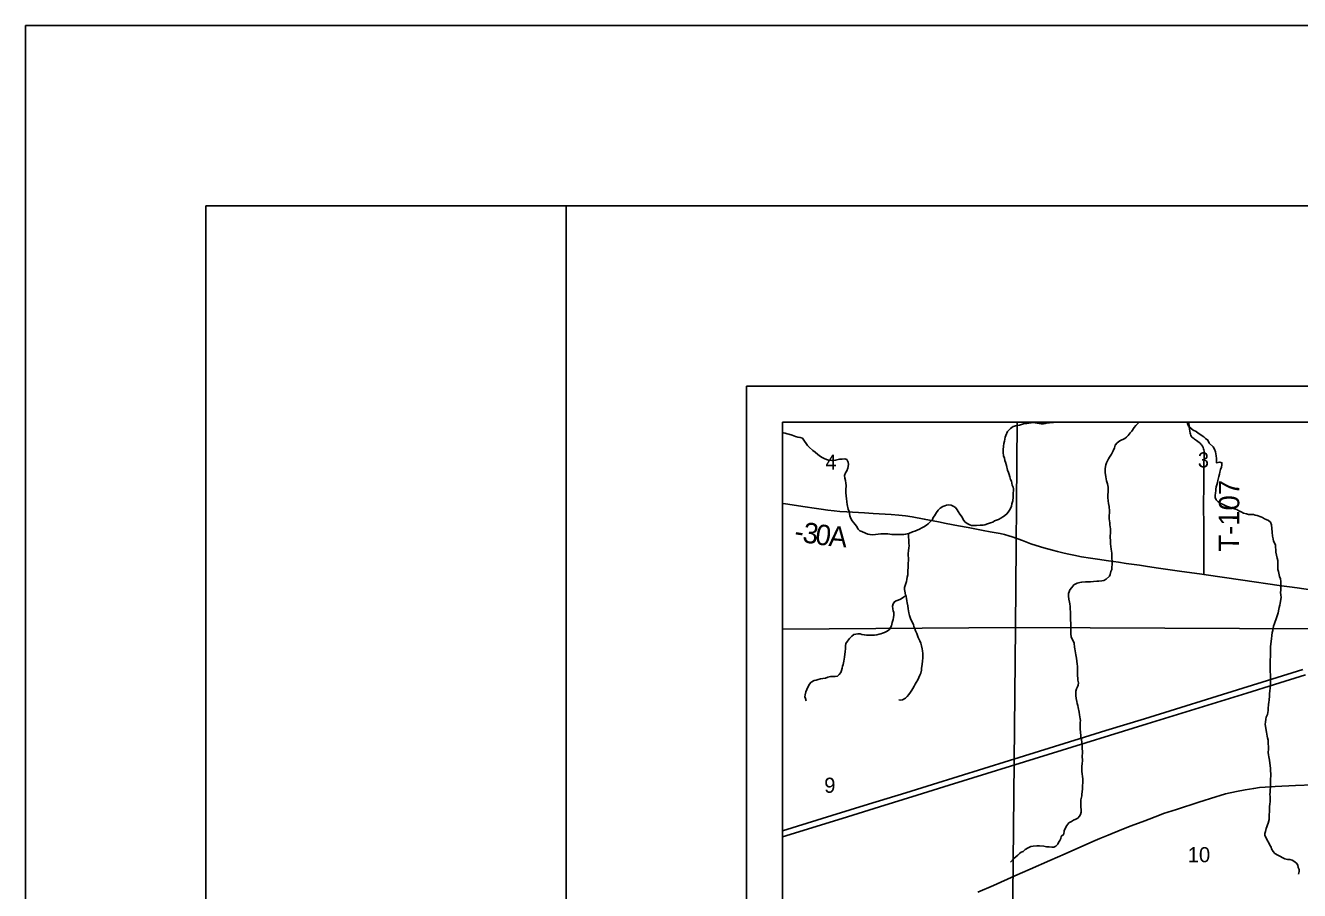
# Model space of a CAD drawing. Extents: x 0 to 34, y 0 to 22.
# Drawn here: x 0 to 3.534, y 19.602 to 22 of the extents above; entities that cross this region are included whole.
import ezdxf

# ---------------------------------------------------------------- set-up
doc = ezdxf.new("R2010")
doc.units = 0
for name, color, linetype in [('GM_X_County_Road', 7, 'Continuous'), ('GM_X_County_Road_Text', 7, 'Continuous'), ('GM_X_Minor_River', 7, 'Continuous'), ('GM_X_Section', 7, 'Continuous'), ('GM_X_Section_Text', 7, 'Continuous'), ('GM_X_Township_Road', 7, 'Continuous'), ('GM_X_Township_Road_Text', 7, 'Continuous'), ('GM_X_Unincorporated', 7, 'Continuous'), ('GM_X_US_Route', 7, 'Continuous'), ('SH_Border', 7, 'Continuous'), ('SH_Cut_Line', 7, 'Continuous'), ('SH_Data', 7, 'Continuous')]:
    doc.layers.add(name, color=color, linetype=linetype)

msp = doc.modelspace()

# ---------------------------------------------------------------- linework, layer by layer
at = {"layer": 'GM_X_County_Road'}
for points in [[(2.1, 20.6748), (2.1077, 20.6737), (2.1631, 20.6656), (2.1876, 20.662), (2.2073, 20.6591), (2.2259, 20.6565), (2.2428, 20.6543), (2.2592, 20.6529), (2.2783, 20.6517), (2.2939, 20.6507), (2.3275, 20.6487), (2.3515, 20.6474), (2.4011, 20.6445), (2.4227, 20.6427), (2.4412, 20.6405), (2.4596, 20.6376), (2.4932, 20.6314), (2.5328, 20.6237), (2.5542, 20.6196), (2.5877, 20.6133), (2.6152, 20.608), (2.6569, 20.6), (2.6756, 20.5967), (2.7038, 20.5915), (2.7158, 20.5887), (2.7278, 20.5855), (2.7366, 20.5826), (2.7657, 20.5718), (2.7891, 20.5634), (2.8038, 20.5584), (2.8246, 20.552), (2.8486, 20.5454), (2.8626, 20.5417), (2.8808, 20.5375), (2.8943, 20.5343), (2.9081, 20.5314), (2.9292, 20.5274), (2.9539, 20.5233), (2.9735, 20.5203), (3.0043, 20.5158), (3.032, 20.5119), (3.0535, 20.5088), (3.0904, 20.5034), (3.1119, 20.5003), (3.1427, 20.4959), (3.2011, 20.4876), (3.2626, 20.4787), (3.2685, 20.4779)], [(3.2685, 20.4779), (3.3764, 20.4624), (3.4779, 20.4477), (3.5272, 20.4408), (3.6317, 20.4257), (3.6595, 20.4219), (3.675, 20.4205), (3.6874, 20.4199), (3.6999, 20.4199), (3.7093, 20.4204), (3.7279, 20.4221), (3.768, 20.4266), (3.8483, 20.4356), (3.8885, 20.4397), (3.9225, 20.4425), (3.9442, 20.4437), (3.969, 20.4444), (4.025, 20.445), (4.0684, 20.4451), (4.1212, 20.4452), (4.1482, 20.4454)], [(2.6421, 19.5974), (2.6847, 19.6162), (2.7443, 19.6427), (2.787, 19.6611), (2.8412, 19.685), (2.8837, 19.7038), (2.9604, 19.7375), (2.9801, 19.746), (3.0036, 19.7557), (3.0409, 19.7707), (3.0671, 19.7809), (3.1048, 19.7955), (3.1452, 19.811), (3.157, 19.8154), (3.1685, 19.8194), (3.1923, 19.8268), (3.2544, 19.8466), (3.3019, 19.862), (3.3138, 19.8654), (3.3287, 19.8695), (3.3591, 19.876), (3.3835, 19.881), (3.4072, 19.885), (3.4233, 19.8872), (3.4387, 19.8888), (3.4667, 19.8904), (3.5225, 19.8929), (3.5722, 19.8953)]]:
    msp.add_lwpolyline(points, dxfattribs=at)
at = {"layer": 'GM_X_Minor_River'}
for points in [[(2.8528, 20.9), (2.8511, 20.8996), (2.8405, 20.8984), (2.8344, 20.898), (2.8284, 20.8968), (2.8234, 20.896), (2.8174, 20.8956), (2.8121, 20.8964), (2.8067, 20.8971), (2.8007, 20.8986), (2.795, 20.8993), (2.79, 20.8989), (2.7775, 20.897), (2.7715, 20.8962), (2.7574, 20.8919), (2.7499, 20.8907), (2.7396, 20.888), (2.7321, 20.8831), (2.7241, 20.8743), (2.7189, 20.8632), (2.7174, 20.8583), (2.7155, 20.8472), (2.7141, 20.8415), (2.713, 20.8335), (2.7122, 20.8237), (2.7123, 20.8161), (2.7131, 20.8073), (2.7154, 20.8005), (2.717, 20.7944), (2.7185, 20.7895), (2.7212, 20.7804), (2.7243, 20.7674), (2.7266, 20.7606), (2.7285, 20.7553), (2.7305, 20.7492), (2.7324, 20.7416), (2.7347, 20.7363), (2.737, 20.7261), (2.7394, 20.7204), (2.7409, 20.7154), (2.7405, 20.7105), (2.7398, 20.7036), (2.7399, 20.6922), (2.7384, 20.682), (2.7358, 20.6736), (2.7351, 20.6671), (2.7313, 20.6595), (2.7272, 20.6538), (2.7234, 20.6469), (2.7159, 20.6404)], [(3.0888, 20.9), (3.0797, 20.8907), (3.0755, 20.8854), (3.0684, 20.8755), (3.0646, 20.8705), (3.0585, 20.8636), (3.054, 20.8587), (3.0491, 20.8549), (3.0355, 20.8487), (3.0283, 20.843), (3.023, 20.8361), (3.0204, 20.8292), (3.017, 20.8212), (3.0121, 20.8117), (3.0072, 20.8033), (3.0042, 20.7984), (3.0016, 20.7927), (2.999, 20.7873), (2.9971, 20.782), (2.9945, 20.7721), (2.9945, 20.7656), (2.9946, 20.7599), (2.9957, 20.755), (2.9965, 20.7489), (2.9977, 20.7436), (2.9989, 20.7379), (3.0012, 20.7296), (3.0035, 20.7204), (3.0032, 20.7147), (3.0028, 20.706), (3.0025, 20.6995), (3.0025, 20.6919), (3.0029, 20.682), (3.0045, 20.6748), (3.0064, 20.6665), (3.0073, 20.6532), (3.0069, 20.6478), (3.0062, 20.6429), (3.0062, 20.6322), (3.0067, 20.6265), (3.0074, 20.6208), (3.0078, 20.6155), (3.0086, 20.6098), (3.0094, 20.6045), (3.0095, 20.5931), (3.0091, 20.5844), (3.0088, 20.579), (3.0092, 20.5737), (3.0092, 20.5688), (3.01, 20.5631), (3.0116, 20.5482), (3.0128, 20.5429), (3.0132, 20.5372), (3.0136, 20.5289), (3.0136, 20.5228), (3.0141, 20.5144), (3.0141, 20.5045), (3.0138, 20.4992), (3.0134, 20.492), (3.0104, 20.4863), (3.0089, 20.4783), (3.0071, 20.4733), (2.9972, 20.4653), (2.9908, 20.4618), (2.9859, 20.4607), (2.9775, 20.4599), (2.9718, 20.4595), (2.9624, 20.4583), (2.954, 20.4575), (2.9476, 20.4575), (2.9407, 20.4578), (2.9301, 20.457), (2.9248, 20.4558), (2.9176, 20.4535), (2.9081, 20.4489), (2.9021, 20.4424), (2.8965, 20.4352), (2.895, 20.4302), (2.8931, 20.4253), (2.8931, 20.4177), (2.8943, 20.4093), (2.8962, 20.4017), (2.897, 20.3968), (2.8978, 20.3892), (2.8979, 20.382), (2.8983, 20.3747), (2.8983, 20.3683), (2.8987, 20.3622), (2.8988, 20.3534), (2.8992, 20.3409), (2.8996, 20.3348), (2.8993, 20.328), (2.8993, 20.3227), (2.8994, 20.3131)], [(3.2231, 20.9), (3.2231, 20.8963), (3.2262, 20.8895), (3.233, 20.8827), (3.2387, 20.8782), (3.2471, 20.8744), (3.2525, 20.8695), (3.2681, 20.8597), (3.2734, 20.8551), (3.2799, 20.8506), (3.2837, 20.8419), (3.2944, 20.8316), (3.2982, 20.8256), (3.3013, 20.8184), (3.3021, 20.8127), (3.3025, 20.8066), (3.3041, 20.7994), (3.3033, 20.7925), (3.3034, 20.7876), (3.3125, 20.7895), (3.3189, 20.788), (3.3182, 20.7816), (3.3178, 20.7759), (3.3152, 20.769), (3.3126, 20.7614), (3.3123, 20.7561), (3.31, 20.7496), (3.307, 20.7382), (3.3067, 20.7328), (3.3044, 20.7264), (3.3029, 20.7214), (3.3022, 20.7146), (3.3019, 20.7096), (3.3008, 20.7047), (3.3004, 20.6967), (3.3004, 20.6918), (3.3024, 20.6849), (3.3081, 20.6796), (3.3138, 20.6758), (3.3222, 20.6717), (3.3317, 20.6672)], [(2.2049, 20.8054), (2.1977, 20.8107), (2.19, 20.8171), (2.1843, 20.822), (2.174, 20.8307), (2.1695, 20.836), (2.1656, 20.8409), (2.161, 20.8474), (2.1553, 20.8557), (2.1485, 20.858), (2.1428, 20.8583), (2.1356, 20.8602), (2.1268, 20.8639), (2.1177, 20.8666), (2.1124, 20.8681), (2.1074, 20.8699), (2.1017, 20.8711), (2.1, 20.8715)], [(2.7159, 20.6404), (2.7109, 20.6374), (2.7053, 20.6339), (2.6988, 20.6305), (2.6932, 20.6282), (2.6878, 20.6266), (2.6829, 20.6235), (2.6772, 20.6216), (2.6685, 20.6182), (2.6613, 20.6155), (2.656, 20.6151), (2.6477, 20.6146), (2.6378, 20.6142), (2.6325, 20.6138), (2.6242, 20.6141), (2.6192, 20.6153), (2.6124, 20.6194), (2.6059, 20.6243), (2.6013, 20.6304), (2.5978, 20.6368), (2.5921, 20.6452), (2.5875, 20.6524), (2.5845, 20.6573), (2.5795, 20.6634), (2.573, 20.6675), (2.5673, 20.6702), (2.5605, 20.6713), (2.5552, 20.6705), (2.5502, 20.6686), (2.5442, 20.6663), (2.537, 20.6617), (2.5317, 20.6567), (2.5268, 20.6502), (2.5219, 20.6407), (2.5178, 20.6357), (2.5155, 20.6304), (2.5099, 20.6239), (2.5038, 20.6182), (2.4989, 20.6151), (2.4917, 20.6097), (2.486, 20.6071), (2.48, 20.604), (2.4732, 20.6009), (2.4667, 20.5982), (2.4603, 20.5959), (2.4504, 20.5921), (2.4413, 20.5897), (2.436, 20.589), (2.4311, 20.5889), (2.4262, 20.5889), (2.4125, 20.5889), (2.4034, 20.5892), (2.3977, 20.5895), (2.392, 20.5903), (2.3852, 20.591), (2.3795, 20.591), (2.3723, 20.5906), (2.3654, 20.5898), (2.3582, 20.589), (2.3491, 20.5882), (2.3427, 20.5885), (2.3362, 20.59), (2.3305, 20.5923), (2.3202, 20.5972), (2.3145, 20.5994), (2.3096, 20.604), (2.305, 20.6116), (2.2977, 20.621), (2.2935, 20.6263), (2.2897, 20.6332), (2.287, 20.6407), (2.2847, 20.6525), (2.2823, 20.6594), (2.2796, 20.6723), (2.2781, 20.6791), (2.2769, 20.689), (2.2761, 20.6947), (2.2756, 20.7057), (2.2756, 20.7126), (2.2763, 20.7251), (2.2759, 20.7312), (2.2743, 20.7384), (2.2728, 20.7452), (2.2716, 20.7521), (2.2746, 20.7601), (2.278, 20.7654), (2.2806, 20.773), (2.2832, 20.7833), (2.2824, 20.7898), (2.2782, 20.7966), (2.2729, 20.7985), (2.2657, 20.7981), (2.2581, 20.7973), (2.2471, 20.7949), (2.2418, 20.7941), (2.2369, 20.7937), (2.227, 20.7945), (2.222, 20.7967), (2.2152, 20.7993), (2.2099, 20.8024), (2.2049, 20.8054)], [(3.3317, 20.6672), (3.3366, 20.6657), (3.3427, 20.6634), (3.3477, 20.6619), (3.3537, 20.6604), (3.3602, 20.6582), (3.3655, 20.6544), (3.372, 20.6514), (3.3785, 20.648), (3.3868, 20.6458), (3.3925, 20.6443), (3.3994, 20.6447), (3.4062, 20.644), (3.4111, 20.6425), (3.4165, 20.6413), (3.4263, 20.6383), (3.4313, 20.6357), (3.437, 20.6327), (3.4419, 20.6308), (3.4477, 20.6278), (3.4534, 20.6233), (3.4564, 20.6161), (3.4576, 20.6058), (3.4577, 20.5955), (3.4589, 20.5841), (3.4604, 20.5765), (3.462, 20.5708), (3.4677, 20.5602), (3.4674, 20.5545), (3.4678, 20.5454), (3.4682, 20.5401), (3.4717, 20.5234), (3.4737, 20.5165), (3.4737, 20.5104), (3.4734, 20.4994), (3.4738, 20.4918), (3.4757, 20.4861), (3.4788, 20.4721), (3.4808, 20.466), (3.4819, 20.4588), (3.482, 20.4512), (3.4824, 20.4455), (3.4824, 20.439), (3.4821, 20.4337), (3.4813, 20.4287), (3.4821, 20.4211), (3.4829, 20.415), (3.4822, 20.4086), (3.4803, 20.3987), (3.4789, 20.393), (3.4778, 20.3869), (3.4763, 20.3816), (3.4744, 20.3717), (3.4718, 20.3633), (3.4699, 20.3583), (3.4647, 20.3423), (3.4621, 20.3351), (3.4595, 20.3229), (3.458, 20.3172), (3.4569, 20.3085), (3.4562, 20.2997), (3.4551, 20.2936), (3.4544, 20.2849), (3.4537, 20.278), (3.4537, 20.2697), (3.4533, 20.2643), (3.453, 20.2545), (3.453, 20.2488), (3.4527, 20.2434), (3.4529, 20.21), (3.4533, 20.199), (3.4537, 20.194), (3.4538, 20.1788), (3.4531, 20.1693), (3.4527, 20.164), (3.4516, 20.1541), (3.4509, 20.148), (3.4506, 20.1412), (3.4495, 20.1297), (3.4484, 20.1237), (3.4477, 20.1179), (3.4466, 20.1062), (3.4466, 20.1012), (3.4459, 20.0951), (3.4448, 20.0894), (3.4414, 20.0822), (3.4403, 20.0772), (3.4392, 20.0685), (3.4385, 20.0628), (3.4396, 20.0563), (3.4428, 20.0411), (3.4443, 20.0301), (3.4451, 20.0248), (3.4467, 20.0183), (3.4471, 20.0073), (3.4475, 20.002), (3.4476, 19.994), (3.4468, 19.9849), (3.4476, 19.978), (3.4488, 19.9723), (3.4511, 19.9636)], [(2.4496, 20.5918), (2.4497, 20.5807), (2.4502, 20.5753), (2.4502, 20.57), (2.4506, 20.5636), (2.451, 20.5586), (2.4503, 20.551), (2.4496, 20.5445), (2.4488, 20.5354), (2.4489, 20.5191), (2.4486, 20.5077), (2.4483, 20.4959), (2.4479, 20.4909), (2.4476, 20.4822), (2.4473, 20.4769), (2.4461, 20.4708), (2.445, 20.4643), (2.4436, 20.4582), (2.4421, 20.4533), (2.4398, 20.4472), (2.4383, 20.4415), (2.438, 20.4365), (2.4388, 20.4316), (2.4411, 20.4217), (2.4426, 20.4168), (2.4434, 20.4118), (2.4446, 20.4054), (2.4454, 20.3993), (2.4473, 20.3909), (2.4485, 20.3829), (2.4493, 20.3773), (2.4505, 20.3716), (2.452, 20.3643), (2.4559, 20.3529), (2.4628, 20.3397), (2.4643, 20.334), (2.4666, 20.3283), (2.4686, 20.3222), (2.472, 20.3142), (2.4739, 20.3085), (2.4766, 20.3029), (2.4808, 20.2945), (2.4832, 20.2873), (2.4855, 20.2801), (2.4874, 20.2721), (2.4886, 20.266), (2.489, 20.2588), (2.489, 20.2516), (2.4887, 20.2459), (2.4883, 20.2387), (2.4869, 20.2288), (2.4862, 20.2234), (2.4858, 20.2177), (2.4851, 20.2128), (2.4832, 20.2044), (2.481, 20.1991), (2.478, 20.1922), (2.4753, 20.1861), (2.4704, 20.1789), (2.4678, 20.1735), (2.4648, 20.1686), (2.4614, 20.1621), (2.4584, 20.1572), (2.4546, 20.1522), (2.4505, 20.145), (2.446, 20.1396), (2.4407, 20.1354), (2.4331, 20.1304), (2.4278, 20.1296), (2.4229, 20.1304)], [(2.4415, 20.4203), (2.4373, 20.4164), (2.4275, 20.4095), (2.4203, 20.4072), (2.4154, 20.4052), (2.4104, 20.4025), (2.4067, 20.3968), (2.4048, 20.39), (2.4056, 20.3824), (2.4068, 20.3774), (2.4091, 20.3725), (2.4091, 20.3649), (2.408, 20.3588), (2.4065, 20.3535), (2.4043, 20.3451), (2.4021, 20.336), (2.3998, 20.3306), (2.3957, 20.3245), (2.3885, 20.3199), (2.3832, 20.3176), (2.3775, 20.3157), (2.3726, 20.3138), (2.3677, 20.3122), (2.3616, 20.3107), (2.3551, 20.3099), (2.3502, 20.3095), (2.3445, 20.3095), (2.3331, 20.3102), (2.3271, 20.3105), (2.3202, 20.312), (2.3149, 20.3139), (2.3092, 20.3139), (2.3028, 20.3123), (2.2978, 20.3112), (2.2922, 20.3073), (2.2857, 20.3008), (2.2797, 20.2928), (2.2759, 20.2864), (2.2748, 20.2799), (2.2749, 20.2727), (2.2738, 20.2632), (2.2727, 20.2567), (2.272, 20.2487), (2.2705, 20.243), (2.2697, 20.2373), (2.2679, 20.2285), (2.2664, 20.2236), (2.2657, 20.2179), (2.2638, 20.2114), (2.2616, 20.2061), (2.2574, 20.2007), (2.2525, 20.1965), (2.2457, 20.1954), (2.2407, 20.1953), (2.2332, 20.1949), (2.226, 20.193), (2.2195, 20.1907), (2.2119, 20.1895), (2.2051, 20.1883), (2.199, 20.1872), (2.193, 20.1852), (2.1873, 20.1841), (2.1797, 20.1791), (2.1737, 20.1726), (2.1673, 20.1596), (2.1643, 20.1528), (2.1624, 20.144), (2.1617, 20.1391), (2.1633, 20.1338), (2.1659, 20.1277)], [(2.8994, 20.3131), (2.9005, 20.3055), (2.9032, 20.2991), (2.9071, 20.2923), (2.9086, 20.2873), (2.9098, 20.2767), (2.911, 20.2718), (2.9118, 20.2661), (2.9137, 20.255), (2.9149, 20.2459), (2.9161, 20.2376), (2.9169, 20.2296), (2.9177, 20.2239), (2.9181, 20.2129), (2.9182, 20.2041), (2.9182, 20.198), (2.919, 20.1901), (2.9194, 20.1851), (2.9213, 20.1779), (2.9202, 20.1714), (2.918, 20.1661), (2.9153, 20.1608), (2.9135, 20.155), (2.9131, 20.1471), (2.9135, 20.1421), (2.9147, 20.1338), (2.9163, 20.1262), (2.9171, 20.1208), (2.9186, 20.1148), (2.9198, 20.1091), (2.9229, 20.0962), (2.9241, 20.0893), (2.9249, 20.0832), (2.9256, 20.0779), (2.9261, 20.073), (2.9257, 20.0673), (2.9258, 20.057), (2.9254, 20.0505), (2.9266, 20.0399), (2.9274, 20.0319), (2.9278, 20.0255), (2.929, 20.0201), (2.9302, 20.0125), (2.9306, 20.0076), (2.9314, 20.0015), (2.9314, 19.9951), (2.9318, 19.9886), (2.9318, 19.9825), (2.9315, 19.9757), (2.9316, 19.9616), (2.9309, 19.954), (2.9301, 19.9456), (2.9302, 19.9323), (2.931, 19.9247), (2.9318, 19.919), (2.9326, 19.9103), (2.9326, 19.9012), (2.9319, 19.892), (2.9316, 19.8848), (2.9309, 19.8749), (2.9302, 19.87), (2.9302, 19.8646), (2.9276, 19.8532), (2.9269, 19.8456), (2.9269, 19.8399), (2.9277, 19.8335), (2.9285, 19.8255), (2.9281, 19.819), (2.9267, 19.8129), (2.9237, 19.8076), (2.9187, 19.8022), (2.9138, 19.7996), (2.9066, 19.7965), (2.9013, 19.7934), (2.8938, 19.7892), (2.8885, 19.7819), (2.8847, 19.7758), (2.881, 19.7671), (2.8803, 19.7583), (2.8731, 19.7518), (2.872, 19.7465), (2.8694, 19.7404), (2.8656, 19.7351), (2.8633, 19.7301), (2.8584, 19.7244), (2.8524, 19.7221), (2.8471, 19.7217), (2.8391, 19.7228), (2.8322, 19.7231), (2.8243, 19.7246), (2.8129, 19.7261), (2.8053, 19.7261), (2.795, 19.7245), (2.789, 19.7237), (2.781, 19.7206), (2.7727, 19.716), (2.767, 19.7103), (2.7621, 19.708), (2.7572, 19.7045), (2.7527, 19.6996), (2.7466, 19.695)], [(3.4511, 19.9636), (3.4519, 19.9545), (3.4527, 19.9488), (3.4531, 19.94), (3.4536, 19.9332), (3.454, 19.926), (3.454, 19.918), (3.4533, 19.9123), (3.453, 19.9012), (3.453, 19.8876), (3.4527, 19.8815), (3.4524, 19.8743), (3.452, 19.8685), (3.4524, 19.8625), (3.4528, 19.8549), (3.4525, 19.8476), (3.4518, 19.8423), (3.451, 19.8336), (3.4503, 19.8263), (3.4504, 19.8187), (3.45, 19.8138), (3.4497, 19.8043), (3.4497, 19.7986), (3.4467, 19.7887), (3.4449, 19.7837), (3.4434, 19.7788), (3.4415, 19.7734), (3.4396, 19.7658), (3.4378, 19.7601), (3.4378, 19.754), (3.442, 19.7461), (3.4443, 19.7411), (3.4489, 19.7339), (3.4512, 19.7279), (3.4551, 19.7222), (3.4566, 19.7172), (3.4604, 19.71), (3.4658, 19.7047), (3.4741, 19.6995), (3.4932, 19.69), (3.5008, 19.6882), (3.5072, 19.6878), (3.5133, 19.6863), (3.5183, 19.6829), (3.5255, 19.6773), (3.5297, 19.6723), (3.5305, 19.6655), (3.5328, 19.6598), (3.5332, 19.6545), (3.5313, 19.6472)], [(2.7466, 19.695), (2.7417, 19.6904), (2.7327, 19.6801)]]:
    msp.add_lwpolyline(points, dxfattribs=at)
at = {"layer": 'GM_X_Section'}
msp.add_lwpolyline([(3.7715, 19.4891), (3.7817, 20.3267), (2.7459, 20.3315), (2.736, 19.3101), (3.1951, 19.3083), (3.1951, 19.4891)], close=True, dxfattribs=at)
at = {"layer": 'GM_X_Township_Road'}
for points in [[(5.7818, 20.9), (2.1, 20.9), (2.1, 15.2557)], [(3.2685, 20.4779), (3.2684, 20.482), (3.2681, 20.498), (3.2681, 20.5225), (3.2681, 20.5603), (3.2683, 20.6036), (3.268, 20.6774), (3.2683, 20.718), (3.2686, 20.7404), (3.269, 20.7805), (3.2692, 20.8051), (3.2692, 20.814), (3.2691, 20.8201), (3.2686, 20.8232), (3.2678, 20.8266), (3.2665, 20.8298), (3.2647, 20.8336), (3.2625, 20.8372), (3.2604, 20.8396), (3.2583, 20.8418), (3.2558, 20.8441), (3.2482, 20.8495), (3.2429, 20.8528), (3.2404, 20.8546), (3.2381, 20.8566), (3.2355, 20.8586), (3.2339, 20.8606), (3.2325, 20.8635), (3.2312, 20.8667), (3.2303, 20.8699), (3.2295, 20.8758), (3.2282, 20.8864), (3.2268, 20.9)]]:
    msp.add_lwpolyline(points, dxfattribs=at)
at = {"layer": 'GM_X_Unincorporated'}
for points in [[(2.7503, 20.9), (2.1, 20.9), (2.1, 20.3267), (2.7459, 20.3315)], [(3.785, 20.9), (2.7503, 20.9), (2.7459, 20.3315), (3.7817, 20.3267)], [(2.1, 20.3267), (2.1, 19.3046), (2.736, 19.3101), (2.7459, 20.3315)]]:
    msp.add_lwpolyline(points, close=True, dxfattribs=at)
at = {"layer": 'GM_X_US_Route'}
for points in [[(2.1, 19.7673), (2.2371, 19.8097), (2.338, 19.8411), (2.442, 19.8729), (2.5162, 19.8961), (2.7299, 19.9623), (2.9229, 20.0222), (2.9971, 20.0451), (3.104, 20.0783), (3.3771, 20.163), (3.4573, 20.1877), (3.5434, 20.2143)], [(2.1, 19.7504), (2.2653, 19.8016), (2.3692, 19.8338), (2.4731, 19.8659), (2.5621, 19.8935), (3.1113, 20.0636), (3.3874, 20.1488), (3.4646, 20.1729), (3.5506, 20.1997)]]:
    msp.add_lwpolyline(points, dxfattribs=at)
at = {"layer": 'SH_Border'}
for points in [[(0.5, 21.5), (1.5, 21.5), (1.5, 0.5), (0.5, 0.5)], [(1.5, 21.5), (33.5, 21.5), (33.5, 0.5), (1.5, 0.5)]]:
    msp.add_lwpolyline(points, close=True, dxfattribs=at)
at = {"layer": 'SH_Cut_Line'}
msp.add_lwpolyline([(0, 0), (34, 0), (34, 22), (0, 22)], close=True, dxfattribs=at)
at = {"layer": 'SH_Data'}
for p, q in [((2, 21), (9, 21)), ((2, 21), (2, 14)), ((2.1, 20.9), (2.1, 14.1)), ((2.1, 20.9), (8.9, 20.9))]:
    msp.add_line(p, q, dxfattribs=at)

# ---------------------------------------------------------------- texts
at = {"layer": 'GM_X_County_Road_Text'}
for s, rotation, p in [('3', 351.5533, (2.1534, 20.5676)), ('0', 351.9258, (2.1884, 20.5624)), ('A', 355.1772, (2.2266, 20.5571)), ('-', 351.4486, (2.1302, 20.5711))]:
    msp.add_text(s, height=0.0568, rotation=rotation, dxfattribs=at).set_placement(p)
at = {"layer": 'GM_X_Section_Text'}
for s, height, p in [('3', 0.0419, (3.2518, 20.7748)), ('4', 0.0419, (2.2189, 20.7685)), ('9', 0.0419, (2.2156, 19.8728)), ('10', 0.04186, (3.2239, 19.6803))]:
    msp.add_text(s, height=height, rotation=0, dxfattribs=at).set_placement(p)
at = {"layer": 'GM_X_Township_Road_Text'}
msp.add_text('T-107', height=0.05682, rotation=89.7277, dxfattribs=at).set_placement((3.3663, 20.5414))

doc.saveas('drawing.dxf')
